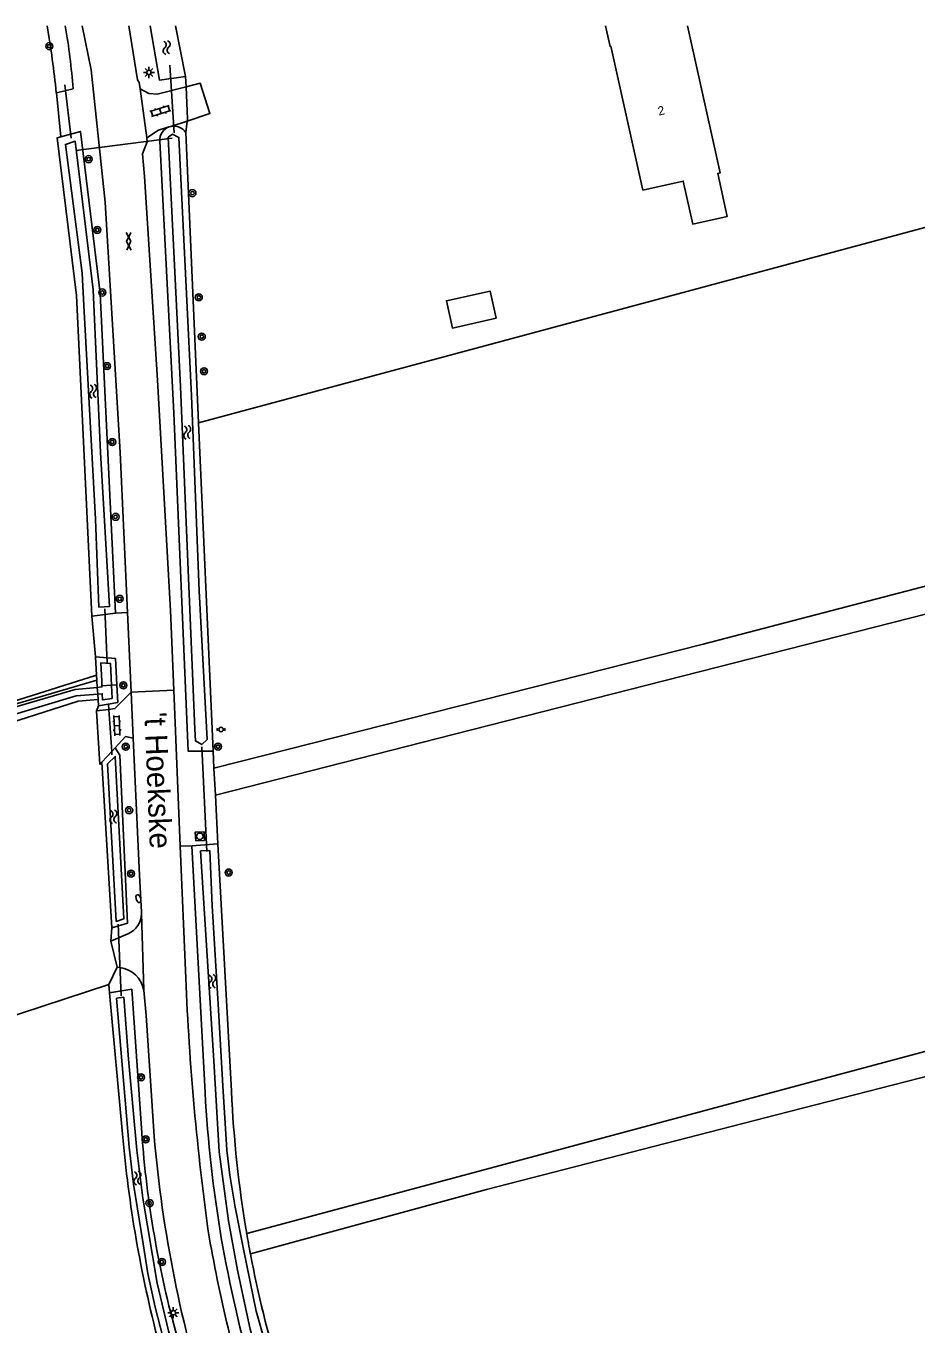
# Model space of a CAD drawing. Extents: x 136000 to 138005, y 398500 to 400500.
# Drawn here: x 137451.2 to 137552.1, y 400352.9 to 400500 of the extents above; entities that cross this region are included whole.
import ezdxf

# ---------------------------------------------------------------- set-up
doc = ezdxf.new("R2010")
doc.units = 0
for name, color, linetype in [('gg-afsc-draadraster', 7, 'Continuous'), ('gg-afsc-erfafscheiding', 7, 'Continuous'), ('gg-afsc-hekwerk', 7, 'Continuous'), ('gg-afsc-lijn draadraster', 7, 'Continuous'), ('gg-anno-huisnummerreeks BGT', 7, 'Continuous'), ('gg-anno-openbare ruimte label', 7, 'Continuous'), ('gg-bbg-hoofdgebouw', 7, 'Continuous'), ('gg-bbg-luifel en loopbrug', 7, 'Continuous'), ('gg-knt-bronhoudergrens', 7, 'Continuous'), ('gg-knt-onverhard', 7, 'Continuous'), ('gg-knt-verharding', 7, 'Continuous'), ('gg-kntw-bovenkant insteek waterloop', 7, 'Continuous'), ('gg-kntw-waterlijn', 7, 'Continuous'), ('gg-kwrk-duiker nz buis', 7, 'Continuous'), ('gt-grn-groengrens', 7, 'Continuous'), ('gt-grn-vlakafsluiter', 7, 'Continuous'), ('gt-grn-weggrens', 7, 'Continuous'), ('gt-symb-boom', 7, 'Continuous'), ('gt-symb-brandkraan', 7, 'Continuous'), ('gt-symb-gesloten verharding', 7, 'Continuous'), ('gt-symb-klinker verharding', 7, 'Continuous'), ('gt-symb-lichtmast', 7, 'Continuous'), ('gt-symb-peilbuis', 7, 'Continuous'), ('gt-symb-rioolschacht', 7, 'Continuous'), ('gt-symb-watersymbool', 7, 'Continuous'), ('gx-grn-maaiveld', 7, 'Continuous')]:
    doc.layers.add(name, color=color, linetype=linetype)

# ---------------------------------------------------------------- blocks, each defined once
blk = doc.blocks.new('gt0-BOOM')
at = {"layer": 'gt-symb-boom'}
for radius in [0.4, 0.2]:
    blk.add_circle((0, 0), radius, dxfattribs=at)
blk = doc.blocks.new('gt0-WA')
at = {"layer": 'gt-symb-watersymbool'}
for centre, start, end in [((-0.32, 0.02), 28.0725, 151.9275), ((0.43, 0.42), 208.0725, 331.9275), ((-0.32, -0.43), 28.0725, 151.9275), ((0.43, -0.03), 208.0725, 331.9275)]:
    blk.add_arc(centre, 0.425, start, end, dxfattribs=at)
blk = doc.blocks.new('gt0-PBUIS')
at = {"layer": 'gt-symb-peilbuis'}
blk.add_circle((0, 0), 0.25, dxfattribs=at)
for centre, start, end in [((-0.21, 0), 141.9073, 218.0927), ((0.21, 0), 321.9073, 38.0927)]:
    blk.add_arc(centre, 0.243, start, end, dxfattribs=at)
blk = doc.blocks.new('gt0-BR')
at = {"layer": 'gt-symb-brandkraan'}
for centre, radius, start, end in [((-0.24, 0), 0.206, 107.5669, 252.4331), ((0.6, -2.66), 3, 106.892, 107.5669), ((0, -0.69), 0.938, 73.108, 106.892), ((-0.6, -2.66), 3, 72.4331, 73.108), ((0.24, 0), 0.206, 287.567, 72.4331), ((0.6, 2.66), 3, 252.4331, 253.108), ((0, 0.69), 0.938, 253.108, 286.8921), ((-0.6, 2.66), 3, 286.8921, 287.567)]:
    blk.add_arc(centre, radius, start, end, dxfattribs=at)
blk = doc.blocks.new('gt0-RS')
at = {"layer": 'gt-symb-rioolschacht'}
blk.add_lwpolyline([(-0.5, -0.5), (0.5, -0.5), (0.5, 0.5), (-0.5, 0.5)], close=True, dxfattribs=at)
blk.add_circle((0, 0), 0.375, dxfattribs=at)
blk = doc.blocks.new('gt0-LMAST')
at = {"layer": 'gt-symb-lichtmast'}
for p, q in [((-0.18, 0.17), (-0.45, 0.44)), ((-0.01, 0.25), (-0.01, 0.62)), ((0.17, 0.17), (0.44, 0.44)), ((-0.26, 0), (-0.63, 0)), ((-0.18, -0.18), (-0.45, -0.45)), ((-0.01, -0.25), (-0.01, -0.63)), ((0.44, -0.45), (0.17, -0.18)), ((0.24, 0), (0.62, 0))]:
    blk.add_line(p, q, dxfattribs=at)
blk.add_circle((-0.01, 0), 0.25, dxfattribs=at)
blk = doc.blocks.new('gt0-GESVH1')
at = {"layer": 'gt-symb-gesloten verharding'}
for p, q in [((-0.99, -0.26), (0.01, 0.24)), ((0.01, -0.26), (-0.99, 0.24)), ((0.01, 0.24), (1.01, -0.26)), ((1.01, 0.24), (0.01, -0.26))]:
    blk.add_line(p, q, dxfattribs=at)
blk = doc.blocks.new('gt0-KL1')
at = {"layer": 'gt-symb-klinker verharding'}
for p, q in [((-1.15, 0.3), (1.15, 0.3)), ((-1, -0.3), (-1, 0.3)), ((-0.5, 0.3), (-0.5, 0.45)), ((0, -0.3), (0, 0.3)), ((0.5, 0.3), (0.5, 0.45)), ((1, -0.3), (1, 0.3)), ((-1.15, -0.3), (1.15, -0.3)), ((-0.5, -0.45), (-0.5, -0.3)), ((0.5, -0.45), (0.5, -0.3))]:
    blk.add_line(p, q, dxfattribs=at)

msp = doc.modelspace()

# ---------------------------------------------------------------- linework, layer by layer
at = {"layer": 'gg-afsc-draadraster'}
msp.add_line((137460.66, 400390.4), (137460.58, 400391.34), dxfattribs=at)
for points in [[(137596.36, 400500), (137600.08, 400489.79), (137470.75, 400455)], [(137332.71, 400385.49), (137334.95, 400386.41), (137365.88, 400396.55), (137397.74, 400406.82), (137435.56, 400418.97), (137459.18, 400426.43)], [(137460.58, 400391.34), (137417.92, 400377.38), (137412.84, 400392.88), (137434.08, 400399.83), (137429.17, 400414.56)]]:
    msp.add_lwpolyline(points, dxfattribs=at)
at = {"layer": 'gg-afsc-erfafscheiding'}
for p, q in [((137469.26, 400494.27), (137469.32, 400493.1)), ((137455.12, 400487.44), (137454.62, 400492.42)), ((137469.32, 400493.1), (137469.5, 400489.42))]:
    msp.add_line(p, q, dxfattribs=at)
at = {"layer": 'gg-afsc-hekwerk'}
msp.add_line((137459.18, 400422.38), (137459.53, 400416.28), dxfattribs=at)
at = {"layer": 'gg-afsc-lijn draadraster'}
for points in [[(137596.36, 400500), (137600.08, 400489.79), (137470.75, 400455)], [(137332.71, 400385.49), (137334.95, 400386.41), (137365.88, 400396.55), (137397.74, 400406.82), (137435.56, 400418.97), (137459.18, 400426.43)]]:
    msp.add_lwpolyline(points, dxfattribs=at)
at = {"layer": 'gg-bbg-hoofdgebouw'}
msp.add_lwpolyline([(137526.21, 400500), (137529.91, 400483.36), (137529.63, 400483.29), (137530.71, 400478.41), (137526.81, 400477.54), (137525.72, 400482.42), (137521.14, 400481.4), (137517.51, 400497.7), (137517.43, 400497.68), (137516.92, 400500)], dxfattribs=at)
at = {"layer": 'gg-bbg-luifel en loopbrug'}
msp.add_lwpolyline([(137504.5, 400466.87), (137503.81, 400469.95), (137498.85, 400468.85), (137499.53, 400465.76), (137504.5, 400466.87)], dxfattribs=at)
at = {"layer": 'gg-knt-bronhoudergrens'}
for p, q in [((137472.39, 400417.82), (137472.49, 400415.86)), ((137472.49, 400415.86), (137472.65, 400412.8)), ((137472.65, 400412.8), (137472.94, 400407.3))]:
    msp.add_line(p, q, dxfattribs=at)
for points in [[(137476.21, 400363.15), (137540.17, 400380.3), (137600.51, 400396.47), (137620.48, 400402.96)], [(137610.11, 400385.12), (137601.43, 400392.18), (137596.97, 400392.34), (137580.53, 400387.92), (137536.31, 400376.57), (137503.39, 400368.12), (137476.63, 400360.81)]]:
    msp.add_lwpolyline(points, dxfattribs=at)
at = {"layer": 'gg-knt-onverhard'}
msp.add_lwpolyline([(137472.49, 400415.86), (137527.98, 400429.92), (137568.09, 400440.41), (137576.84, 400443.09), (137579.6, 400444.37), (137591.79, 400451.35), (137646.63, 400482.75), (137648.02, 400480.33), (137626.46, 400467.98), (137585.87, 400444.74), (137580.78, 400441.83), (137575.53, 400439.26), (137561.38, 400435.4), (137499.77, 400419.71), (137472.65, 400412.8)], dxfattribs=at)
at = {"layer": 'gg-knt-verharding'}
for p, q in [((137464.11, 400492.88), (137464.86, 400487.31)), ((137469.47, 400489.2), (137467.6, 400488.62)), ((137461.86, 400451.66), (137462.68, 400433.5)), ((137462.68, 400433.5), (137463.09, 400424.5)), ((137463.09, 400424.5), (137463.32, 400419.28)), ((137468.67, 400407.02), (137467.93, 400424.72)), ((137460.57, 400422.54), (137459.18, 400422.38)), ((137460.9, 400417.77), (137459.77, 400416.54)), ((137461.27, 400418.18), (137460.9, 400417.77)), ((137459.77, 400416.54), (137459.53, 400416.28)), ((137469.29, 400392.07), (137468.67, 400407.02)), ((137462.74, 400397.1), (137460.8, 400396.27)), ((137460.8, 400396.27), (137461.52, 400393.3)), ((137461.52, 400393.3), (137461.82, 400393.28))]:
    msp.add_line(p, q, dxfattribs=at)
for points in [[(137457.55, 400500), (137458.58, 400495.04), (137460.14, 400480.02), (137461.86, 400451.66)], [(137462.84, 400500), (137463.8, 400493.91), (137464.01, 400493.58), (137464.11, 400492.88)], [(137469.32, 400493.1), (137466.06, 400492.27), (137465.1, 400492.34), (137464.11, 400492.88)], [(137469.32, 400493.1), (137470.93, 400493.5), (137472.04, 400490.07), (137469.47, 400489.2)], [(137464.86, 400487.31), (137466.19, 400488.2), (137467.39, 400488.56)], [(137464.86, 400487.31), (137464.92, 400486.86), (137464.38, 400485.51), (137464.6, 400482.95), (137466.09, 400459.84)], [(137467.93, 400424.72), (137467.56, 400433.75), (137466.09, 400459.84)], [(137463.09, 400424.5), (137461.26, 400422.62), (137460.57, 400422.54)], [(137463.32, 400419.28), (137462.44, 400419.46), (137461.27, 400418.18)], [(137463.32, 400419.28), (137464.03, 400403.74), (137464.26, 400399.54), (137464.26, 400399.41)], [(137465.71, 400374.18), (137464.81, 400387.85), (137464.53, 400390.72)]]:
    msp.add_lwpolyline(points, dxfattribs=at)
for centre, radius, start, end in [((137461.76, 400399.4), 2.5, 293.097, 0.3381), ((137461.39, 400390.11), 3.2, 11.0029, 82.1733), ((137773.67, 400404.78), 304.65, 182.3912, 187.9314), ((137608.73, 400386.29), 143.53, 184.8406, 197.8511), ((137648.58, 400394.23), 179.42, 190.1076, 197.2761)]:
    msp.add_arc(centre, radius, start, end, dxfattribs=at)
at = {"layer": 'gg-kntw-bovenkant insteek waterloop'}
for p, q in [((137468.13, 400500), (137469.26, 400494.27)), ((137456.51, 400492.88), (137454.62, 400492.42)), ((137467.39, 400488.56), (137467.6, 400488.62)), ((137470.75, 400455), (137469.29, 400487.94)), ((137472.39, 400417.82), (137470.75, 400455)), ((137461.32, 400433.44), (137458.63, 400433.12)), ((137459.18, 400426.43), (137459.06, 400428.49)), ((137459.21, 400425.86), (137459.18, 400426.43)), ((137461.48, 400425.32), (137461.57, 400423.3)), ((137459.39, 400422.93), (137459.35, 400423.66)), ((137459.39, 400422.93), (137461.57, 400423.3)), ((137461.27, 400418.18), (137461.83, 400417.35)), ((137460.9, 400397.78), (137459.77, 400416.54)), ((137472.94, 400407.3), (137469.99, 400407.07)), ((137469.99, 400407.07), (137471.49, 400379.1)), ((137472.94, 400407.3), (137474.48, 400379.26)), ((137460.66, 400390.4), (137462.12, 400374.38))]:
    msp.add_line(p, q, dxfattribs=at)
for points in [[(137465.27, 400500), (137466.33, 400493.85), (137469.26, 400494.27)], [(137455.12, 400487.44), (137457.35, 400488.04), (137459.59, 400469.68), (137461.32, 400433.44)], [(137458.63, 400433.12), (137456.9, 400469.46), (137454.72, 400487.33), (137455.12, 400487.44)], [(137472.39, 400417.82), (137469.58, 400417.8), (137467.93, 400456.12), (137466.34, 400486.95)], [(137459.06, 400428.49), (137461.34, 400428.3), (137461.48, 400425.32)], [(137459.21, 400425.86), (137445.68, 400421.9), (137374.39, 400398.94), (137332.98, 400385.19)], [(137429.17, 400414.56), (137457.07, 400423.48), (137459.35, 400423.66)], [(137461.83, 400417.35), (137462.68, 400398.32), (137460.9, 400397.78)], [(137464.32, 400374.53), (137463.16, 400390.82), (137460.66, 400390.4)]]:
    msp.add_lwpolyline(points, dxfattribs=at)
for centre, radius, start, end in [((137340.15, 400480.58), 115.07, 5.9047, 9.7159), ((137388.28, 400487.9), 68.41, 4.1683, 10.1846), ((137467.96, 400487.04), 1.63, 110.4057, 183.0057), ((137467.94, 400487.02), 1.63, 34.1522, 102.0468), ((137613.81, 400386.72), 142.53, 183.0653, 196.3787), ((137602.84, 400384.85), 128.48, 182.4963, 189.7239), ((137604.04, 400386.8), 142.46, 185.0042, 194.6349), ((137580.66, 400382.75), 116.64, 184.0426, 195.5939), ((137593.39, 400383.13), 118.88, 189.6736, 190.8197), ((137602.85, 400384.83), 128.49, 190.774, 196.9491)]:
    msp.add_arc(centre, radius, start, end, dxfattribs=at)
at = {"layer": 'gg-kntw-waterlijn'}
for points in [[(137467.3, 400487.38), (137468.69, 400459.11), (137470.33, 400420.28), (137470.38, 400418.97), (137471.12, 400418.55), (137471.73, 400419.14), (137470.8, 400435.98), (137469.95, 400458.09), (137468.51, 400487.36), (137467.79, 400487.73), (137467.3, 400487.38)], [(137459.45, 400434.13), (137459.06, 400444.11), (137457.73, 400468.32), (137457.53, 400471.99), (137455.64, 400486.58), (137456.76, 400486.93), (137458.8, 400470.09), (137459.61, 400451.64), (137460.66, 400434.2), (137459.45, 400434.13)], [(137460.86, 400425.28), (137460.74, 400427.74), (137459.65, 400427.81), (137459.78, 400425.74), (137459.78, 400425.2)], [(137333.27, 400384.87), (137339.06, 400386.94), (137354.65, 400392.01), (137414.08, 400411.23), (137430.28, 400416.46), (137443.15, 400420.82), (137456.74, 400424.8), (137459.26, 400425.03)], [(137459.26, 400425.03), (137459.78, 400425.08), (137459.78, 400425.2)], [(137460.86, 400425.28), (137460.93, 400423.78), (137459.84, 400423.61), (137459.82, 400424.31), (137459.31, 400424.26)], [(137459.31, 400424.26), (137456.87, 400424.06), (137448.7, 400421.63), (137416.96, 400411.44), (137383.42, 400400.68), (137337.02, 400385.28), (137334.06, 400383.99)], [(137460.41, 400416.36), (137461.41, 400398.51), (137462.26, 400398.79), (137461.3, 400417.21), (137460.41, 400416.36)], [(137470.98, 400406.49), (137472.46, 400382.7), (137473.1, 400372.38), (137474.15, 400364.56), (137475.15, 400358.98), (137476.61, 400352.27), (137481.16, 400336.09), (137482.05, 400336), (137482.37, 400336.54), (137479.4, 400346.9), (137477.27, 400354.34), (137475.86, 400361.37), (137474.9, 400366.12), (137474.3, 400369.73), (137473.95, 400372.57), (137473.51, 400379.88), (137472.96, 400389.11), (137472.28, 400400.26), (137472.02, 400406.53), (137470.98, 400406.49)], [(137461.43, 400389.79), (137462.88, 400372.92), (137463.38, 400368.71), (137464.46, 400361.95), (137464.99, 400358.61), (137465.82, 400354.77), (137469.43, 400340.89), (137473.47, 400326.95), (137473.94, 400326.84), (137474.3, 400327.22), (137473.26, 400330.92), (137467.33, 400352.08), (137466.03, 400357.52), (137464.44, 400367.12), (137463.74, 400372.58), (137462.78, 400382.89), (137462.26, 400389.91), (137461.43, 400389.79)]]:
    msp.add_lwpolyline(points, dxfattribs=at)
at = {"layer": 'gg-kwrk-duiker nz buis'}
for p, q in [((137467.97, 400487.9), (137467.48, 400495.55)), ((137456.29, 400487.29), (137455.59, 400493.33)), ((137467.74, 400487.29), (137456.82, 400485.89)), ((137460.38, 400427.8), (137460.12, 400433.92)), ((137471.1, 400418.3), (137471.67, 400406.42)), ((137461.95, 400390.08), (137461.63, 400398.21))]:
    msp.add_line(p, q, dxfattribs=at)
msp.add_lwpolyline([(137460.92, 400417.4), (137460.9, 400417.77), (137460.57, 400422.54), (137460.53, 400423.11)], dxfattribs=at)
at = {"layer": 'gt-grn-groengrens'}
for p, q in [((137469.47, 400489.2), (137469.29, 400487.94)), ((137462.68, 400433.5), (137461.32, 400433.44)), ((137458.63, 400433.12), (137459.06, 400428.49)), ((137459.39, 400422.93), (137459.18, 400422.38)), ((137469.99, 400407.07), (137468.67, 400407.02)), ((137460.9, 400397.78), (137460.8, 400396.27)), ((137461.52, 400393.3), (137460.58, 400391.34))]:
    msp.add_line(p, q, dxfattribs=at)
at = {"layer": 'gt-grn-vlakafsluiter'}
for p, q in [((137459.21, 400425.86), (137459.26, 400425.03)), ((137459.26, 400425.03), (137459.31, 400424.26)), ((137459.31, 400424.26), (137459.35, 400423.66))]:
    msp.add_line(p, q, dxfattribs=at)
at = {"layer": 'gt-grn-weggrens'}
for p, q in [((137469.5, 400489.42), (137469.47, 400489.2)), ((137463.09, 400424.5), (137467.93, 400424.72)), ((137464.26, 400399.41), (137464.53, 400390.72))]:
    msp.add_line(p, q, dxfattribs=at)
at = {"layer": 'gx-grn-maaiveld'}
for p, q in [((137460.86, 400425.28), (137459.78, 400425.2)), ((137461.48, 400425.32), (137460.86, 400425.28))]:
    msp.add_line(p, q, dxfattribs=at)

# ---------------------------------------------------------------- block references
at = {"layer": 'gt-symb-boom'}
for p in [(137453.82, 400497.71), (137458.28, 400484.9), (137470.05, 400481.05), (137459.26, 400476.88), (137459.83, 400469.79), (137470.77, 400469.25), (137471.11, 400464.78), (137460.36, 400461.45), (137471.37, 400460.86), (137460.95, 400452.84), (137461.33, 400444.36), (137461.8, 400435.07), (137462.22, 400425.26), (137462.49, 400418.31), (137472.95, 400418.32), (137462.87, 400411.11), (137463.09, 400403.92), (137474.15, 400404.04), (137464.22, 400380.84), (137464.75, 400373.8), (137465.18, 400366.57), (137466.58, 400359.9)]:
    msp.add_blockref('gt0-BOOM', p, dxfattribs=at)
at = {"layer": 'gt-symb-brandkraan', "rotation": 107.81888891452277}
msp.add_blockref('gt0-BR', (137463.92, 400401.09), dxfattribs=at)
at = {"layer": 'gt-symb-gesloten verharding', "rotation": 91.71835800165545}
msp.add_blockref('gt0-GESVH1', (137462.82, 400475.58), dxfattribs=at)
at = {"layer": 'gt-symb-klinker verharding'}
for p, rotation in [((137466.42, 400490.36), -161.99992540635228), ((137461.48, 400420.7), 92.57914750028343)]:
    msp.add_blockref('gt0-KL1', p, dxfattribs=dict(at, rotation=rotation))
at = {"layer": 'gt-symb-lichtmast'}
for p in [(137465.12, 400494.73), (137467.89, 400354.15)]:
    msp.add_blockref('gt0-LMAST', p, dxfattribs=at)
at = {"layer": 'gt-symb-peilbuis'}
msp.add_blockref('gt0-PBUIS', (137473.3, 400420.26), dxfattribs=at)
at = {"layer": 'gt-symb-rioolschacht', "rotation": 2.979673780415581}
msp.add_blockref('gt0-RS', (137470.89, 400408.15), dxfattribs=at)
at = {"layer": 'gt-symb-watersymbool'}
for p, rotation in [((137467.13, 400497.5), 98.74616226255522), ((137458.79, 400458.53), 98.74616226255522), ((137469.46, 400453.88), 98.74616226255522), ((137461.09, 400410.31), 98.74616226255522), ((137472.3, 400391.64), 98.74616226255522), ((137463.8, 400369.36), 98.74616226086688)]:
    msp.add_blockref('gt0-WA', p, dxfattribs=dict(at, rotation=rotation))

# ---------------------------------------------------------------- texts
at = {"layer": 'gg-anno-huisnummerreeks BGT'}
msp.add_text('2', height=1, rotation=12.5, dxfattribs=at).set_placement((137522.96, 400489.84))
at = {"layer": 'gg-anno-openbare ruimte label'}
msp.add_text("'t Hoekske", height=2.5, rotation=272.3, dxfattribs=at).set_placement((137464.6, 400422.18))

doc.saveas('drawing.dxf')
